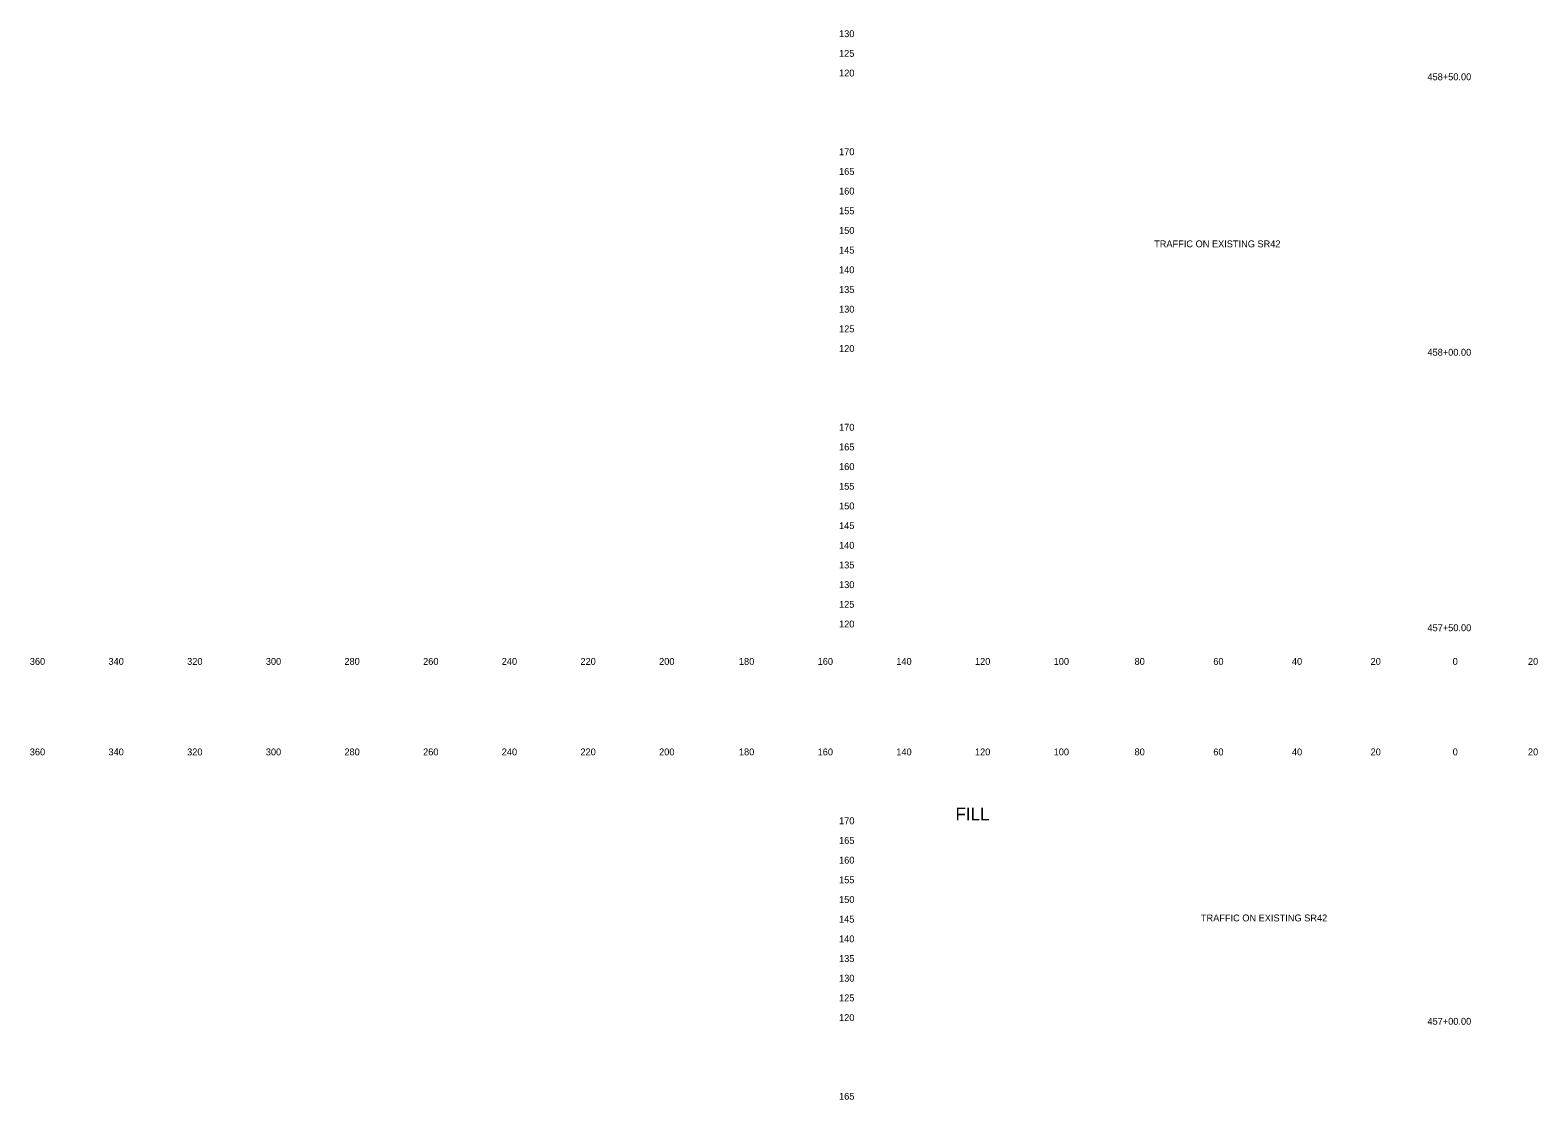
# Model space of a CAD drawing. Extents: x 21281 to 22024, y 6472 to 15198.
# Drawn here: x 21280.5 to 21663.8, y 7284.8 to 7556.6 of the extents above; entities that cross this region are included whole.
import ezdxf

# ---------------------------------------------------------------- set-up
doc = ezdxf.new("R2010")
doc.units = 0
for name, color, linetype in [('XS_SHEET_LABELS_ELEVATION', 7, 'Continuous'), ('XS_SHEET_LABELS_OFFSET', 7, 'Continuous'), ('XS_SHEET_LABELS_STATION', 7, 'Continuous')]:
    doc.layers.add(name, color=color, linetype=linetype)

msp = doc.modelspace()

# ---------------------------------------------------------------- texts
at = {"layer": 'XS_SHEET_LABELS_ELEVATION'}
for s, p in [('  130  ', (21484.84, 7554.84)), ('  125  ', (21484.84, 7549.84)), ('  120  ', (21484.84, 7544.84)), ('  170  ', (21484.84, 7524.84)), ('  165  ', (21484.84, 7519.84)), ('  160  ', (21484.84, 7514.84)), ('  155  ', (21484.84, 7509.84)), ('  150  ', (21484.84, 7504.84)), ('  145  ', (21484.84, 7499.84)), ('  140  ', (21484.84, 7494.84)), ('  135  ', (21484.84, 7489.84)), ('  130  ', (21484.84, 7484.84)), ('  125  ', (21484.84, 7479.84)), ('  120  ', (21484.84, 7474.84)), ('  170  ', (21484.84, 7454.84)), ('  165  ', (21484.84, 7449.84)), ('  160  ', (21484.84, 7444.84)), ('  155  ', (21484.84, 7439.84)), ('  150  ', (21484.84, 7434.84)), ('  145  ', (21484.84, 7429.84)), ('  140  ', (21484.84, 7424.84)), ('  135  ', (21484.84, 7419.84)), ('  130  ', (21484.84, 7414.84)), ('  125  ', (21484.84, 7409.84)), ('  120  ', (21484.84, 7404.84)), ('  170  ', (21484.84, 7354.84)), ('  165  ', (21484.84, 7349.84)), ('  160  ', (21484.84, 7344.84)), ('  155  ', (21484.84, 7339.84)), ('  150  ', (21484.84, 7334.84)), ('  145  ', (21484.84, 7329.84)), ('  140  ', (21484.84, 7324.84)), ('  135  ', (21484.84, 7319.84)), ('  130  ', (21484.84, 7314.84)), ('  125  ', (21484.84, 7309.84)), ('  120  ', (21484.84, 7304.84)), ('  165  ', (21484.84, 7284.84))]:
    msp.add_text(s, height=1.75, dxfattribs=at).set_placement(p)
at = {"layer": 'XS_SHEET_LABELS_OFFSET'}
for s, height, p in [('  360  ', 1.75, (21279.14, 7395.34)), ('  340  ', 1.75, (21299.13, 7395.34)), ('  320  ', 1.75, (21319.13, 7395.34)), ('  300  ', 1.75, (21339.13, 7395.34)), ('  280  ', 1.75, (21359.1, 7395.34)), ('  260  ', 1.75, (21379.11, 7395.34)), ('  240  ', 1.75, (21399.1, 7395.34)), ('  220  ', 1.75, (21419.1, 7395.34)), ('  200  ', 1.75, (21439.1, 7395.34)), ('  180  ', 1.75, (21459.39, 7395.34)), ('  160  ', 1.75, (21479.4, 7395.34)), ('  140  ', 1.75, (21499.39, 7395.34)), ('  120  ', 1.75, (21519.39, 7395.34)), ('  100  ', 1.75, (21539.39, 7395.34)), ('  80  ', 1.75, (21559.95, 7395.34)), ('  60  ', 1.75, (21579.97, 7395.34)), ('  40  ', 1.75, (21599.95, 7395.34)), ('  20  ', 1.75, (21619.95, 7395.34)), ('  0  ', 1.75, (21640.81, 7395.34)), ('  0  ', 1.75, (21640.81, 7395.34)), ('  20  ', 1.75, (21659.95, 7395.34)), ('  360  ', 1.75, (21279.14, 7372.34)), ('  340  ', 1.75, (21299.13, 7372.34)), ('  320  ', 1.75, (21319.13, 7372.34)), ('  300  ', 1.75, (21339.13, 7372.34)), ('  280  ', 1.75, (21359.1, 7372.34)), ('  260  ', 1.75, (21379.11, 7372.34)), ('  240  ', 1.75, (21399.1, 7372.34)), ('  220  ', 1.75, (21419.1, 7372.34)), ('  200  ', 1.75, (21439.1, 7372.34)), ('  180  ', 1.75, (21459.39, 7372.34)), ('  160  ', 1.75, (21479.4, 7372.34)), ('  140  ', 1.75, (21499.39, 7372.34)), ('  120  ', 1.75, (21519.39, 7372.34)), ('  100  ', 1.75, (21539.39, 7372.34)), ('  80  ', 1.75, (21559.95, 7372.34)), ('  60  ', 1.75, (21579.97, 7372.34)), ('  40  ', 1.75, (21599.95, 7372.34)), ('  20  ', 1.75, (21619.95, 7372.34)), ('  0  ', 1.75, (21640.81, 7372.34)), ('  0  ', 1.75, (21640.81, 7372.34)), ('  20  ', 1.75, (21659.95, 7372.34)), ('FILL', 3.222, (21515.74, 7355.82))]:
    msp.add_text(s, height=height, dxfattribs=at).set_placement(p)
at = {"layer": 'XS_SHEET_LABELS_STATION'}
for s, p in [('  458+50.00  ', (21634.4, 7543.89)), ('TRAFFIC ON EXISTING SR42', (21566.23, 7501.44)), ('  458+00.00  ', (21634.4, 7473.89)), ('  457+50.00  ', (21634.4, 7403.89)), ('TRAFFIC ON EXISTING SR42', (21578.11, 7330.15)), ('  457+00.00  ', (21634.4, 7303.89))]:
    msp.add_text(s, height=1.75, dxfattribs=at).set_placement(p)

doc.saveas('drawing.dxf')
